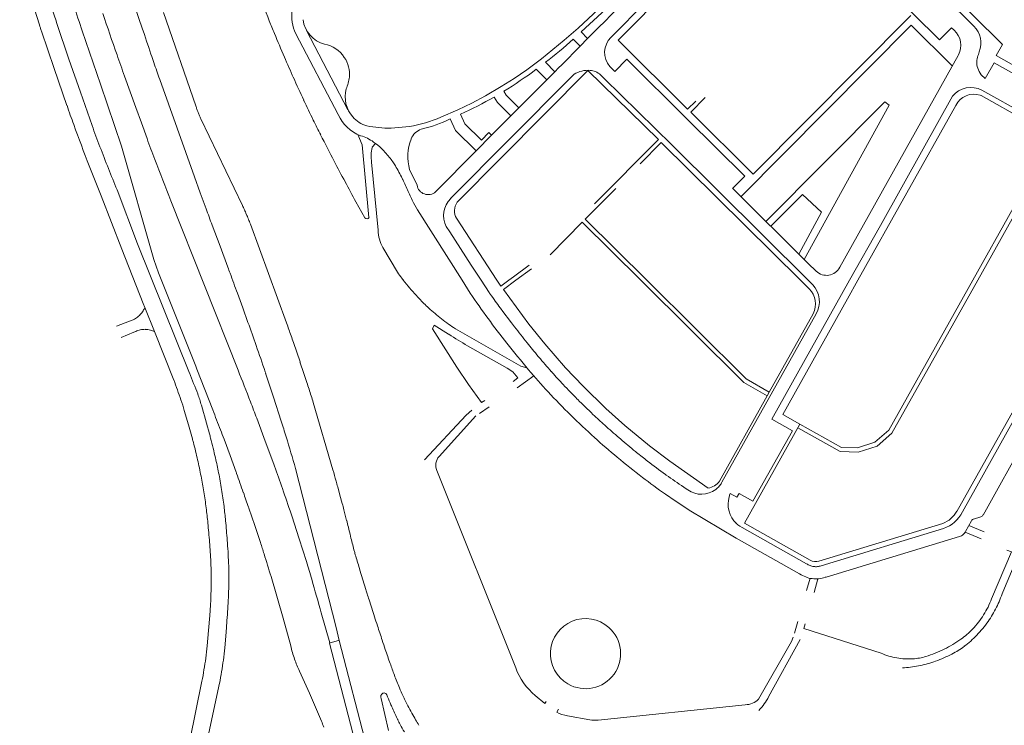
# Model space of a CAD drawing. Extents: x 145000 to 155000, y 457500 to 470000.
# Tile 511 of 548: x 153572 to 153853, y 467373 to 467574. Entities that reach past the tile are written whole.
import ezdxf

# ---------------------------------------------------------------- set-up
doc = ezdxf.new("R2010")
doc.units = 0
doc.header["$LTSCALE"] = 0.2
doc.header["$MEASUREMENT"] = 0
doc.layers.add('kant verharding', color=252, linetype='Continuous', lineweight=0)

msp = doc.modelspace()

# ---------------------------------------------------------------- linework, layer by layer
at = {"layer": 'kant verharding', "lineweight": 0}
for p, q in [((153844.24, 467572.48), (153797.95, 467618.29)), ((153622.34, 467549.72), (153613.14, 467576.3)), ((153826.36, 467572.72), (153777.8, 467523.84)), ((153826.36, 467572.72), (153838.08, 467561.1)), ((153662.95, 467547.23), (153650.91, 467570.3)), ((153653.93, 467571.22), (153665.71, 467548.63)), ((153734.09, 467568.9), (153732.28, 467570.79)), ((153837.86, 467572.01), (153834.43, 467568.56)), ((153838.59, 467571.3), (153837.86, 467572.01)), ((153729.99, 467568.73), (153731.94, 467566.73)), ((153806, 467503.71), (153839.77, 467564.13)), ((153839.77, 467564.13), (153839.86, 467564.28)), ((153845.77, 467565.18), (153845.55, 467564.41)), ((153724.71, 467559.46), (153722.05, 467562.18)), ((153745.27, 467563.07), (153741.82, 467559.53)), ((153762.46, 467545.97), (153745.27, 467563.07)), ((153847.46, 467557.55), (153850.03, 467561.97)), ((153719.45, 467560.17), (153722.45, 467557.17)), ((153621.96, 467529.53), (153612.05, 467557.26)), ((153846.54, 467554.16), (153886.85, 467531.6)), ((153764.94, 467551.1), (153762.62, 467548.77)), ((153846.06, 467552.77), (153846.31, 467552.64)), ((153846.31, 467552.64), (153866.94, 467541.13)), ((153811.18, 467500), (153839.08, 467549.88)), ((153635.65, 467521.36), (153623.78, 467546.02)), ((153678.04, 467543.36), (153683.27, 467543.81)), ((153669.38, 467541.22), (153669.32, 467541.22)), ((153672.62, 467537.91), (153673.59, 467538.99)), ((153683.76, 467540.26), (153683.77, 467540.32)), ((153736.03, 467521.81), (153754.26, 467540.16)), ((153796.98, 467500), (153758.18, 467538.49)), ((153674.36, 467514.26), (153672.5, 467533.67)), ((153685.43, 467527.09), (153683.32, 467531.59)), ((153845.33, 467500), (153862.03, 467529.83)), ((153634.39, 467474.4), (153615.23, 467522.69)), ((153670.56, 467517.84), (153668.03, 467522.34)), ((153684.47, 467522.04), (153685.53, 467520.09)), ((153685.53, 467520.09), (153698.28, 467500)), ((153696.72, 467517.67), (153708.24, 467500)), ((153648.22, 467487.86), (153637.93, 467516.04)), ((153679.86, 467502.32), (153675.71, 467509.31)), ((153717.39, 467504.33), (153712.92, 467500.99)), ((153718.11, 467503.31), (153713.66, 467500)), ((153681.53, 467500), (153682.42, 467498.9)), ((153698.28, 467500), (153700.61, 467496.34)), ((153708.24, 467500), (153709.33, 467498.32)), ((153711.59, 467500), (153709.33, 467498.32)), ((153712.92, 467500.99), (153711.59, 467500)), ((153794.8, 467500), (153797.26, 467497.57)), ((153798.3, 467498.69), (153796.98, 467500)), ((153808.25, 467494.76), (153811.18, 467500)), ((153839.41, 467434.13), (153876.24, 467500)), ((153607.8, 467492.25), (153610.55, 467485.36)), ((153709.5, 467491.69), (153709.65, 467491.48)), ((153709.65, 467491.48), (153712.35, 467487.9)), ((153599.77, 467486.91), (153603.44, 467488.32)), ((153603.44, 467488.32), (153604.19, 467488.61)), ((153772.39, 467442.42), (153799.3, 467490.45)), ((153785.89, 467468.08), (153798.4, 467490.45)), ((153712.35, 467487.9), (153713.28, 467486.69)), ((153601.03, 467483.7), (153604.71, 467485.2)), ((153604.71, 467485.2), (153605.2, 467485.4)), ((153610.55, 467485.36), (153616.05, 467471.57)), ((153881.48, 467480.11), (153852.47, 467411.13)), ((153719.98, 467478.32), (153720.16, 467478.11)), ((153700.08, 467470.33), (153696.75, 467475.23)), ((153870.59, 467475.62), (153846.85, 467433.08)), ((153713.96, 467469.35), (153718.75, 467472.74)), ((153723.74, 467473.98), (153723.95, 467473.74)), ((153731.15, 467466.14), (153731.26, 467466.03)), ((153661.46, 467445.97), (153655.85, 467465.15)), ((153703.22, 467462.02), (153706.05, 467463.91)), ((153691.72, 467449.77), (153702.21, 467461.32)), ((153743.05, 467455.11), (153743.43, 467454.79)), ((153747.74, 467451.17), (153748.07, 467450.91)), ((153713.57, 467389.56), (153691.06, 467445.82)), ((153756.26, 467444.66), (153756.52, 467444.48)), ((153772.29, 467442.26), (153772.39, 467442.42)), ((153756.29, 467439.02), (153759.04, 467437.12)), ((153776.67, 467438.16), (153774.78, 467439.21)), ((153759.04, 467437.12), (153760.07, 467436.43)), ((153760.07, 467436.43), (153763.05, 467434.48)), ((153763.05, 467434.48), (153776.47, 467426.45)), ((153846.2, 467432.55), (153844.09, 467431.93)), ((153777.48, 467429.9), (153778.17, 467429.48)), ((153778.17, 467429.48), (153796.52, 467419.18)), ((153800.05, 467419.97), (153835.38, 467430.7)), ((153835.55, 467429.25), (153800.65, 467418.61)), ((153843.59, 467431.42), (153841.87, 467428.42)), ((153842.84, 467430.11), (153847.19, 467428.3)), ((153776.47, 467426.45), (153794.54, 467416.33)), ((153802.09, 467415.41), (153840.14, 467426.95)), ((153846.37, 467426.26), (153841.78, 467428.24)), ((153801.83, 467415.35), (153802.09, 467415.41)), ((153797.54, 467415.04), (153796.55, 467411.55)), ((153798.65, 467410.98), (153799.72, 467414.9)), ((153660.57, 467396.63), (153658.1, 467405.18)), ((153793.12, 467399.41), (153794, 467402.68)), ((153660.57, 467396.63), (153660.66, 467396.65)), ((153660.66, 467396.65), (153663.02, 467397.27)), ((153663.02, 467397.27), (153663.26, 467397.33)), ((153672.56, 467361.4), (153663.26, 467397.33)), ((153785.72, 467381.27), (153794.71, 467397.62)), ((153824.49, 467389.55), (153823.85, 467389.51)), ((153624.1, 467385.68), (153620.64, 467368.83)), ((153629.1, 467385.1), (153625.49, 467368.32)), ((153737.12, 467374.59), (153779.02, 467379.01)), ((153725.8, 467377.72), (153725.28, 467376.87)), ((153728.39, 467375.83), (153734.74, 467374.69))]:
    msp.add_line(p, q, dxfattribs=at)
at = {"layer": 'kant verharding', "lineweight": 0, "flags": 128}
for points in [[(153784.41, 467619.58), (153756.48, 467591.45), (153751.46, 467586.39), (153745.59, 467580.48), (153741.21, 467576.08), (153738.58, 467573.42), (153737.69, 467572.52), (153734.09, 467568.9), (153731.94, 467566.73), (153726.69, 467561.45), (153725.8, 467560.55), (153724.71, 467559.46), (153722.45, 467557.17), (153714.49, 467549.16), (153712.2, 467546.86), (153706.71, 467541.33), (153702.32, 467536.91), (153690.73, 467525.23)], [(153740.74, 467569.26), (153740.89, 467569.41), (153741.75, 467570.28), (153757.94, 467586.67), (153779.98, 467608.86), (153786.07, 467615.07)], [(153807.55, 467594.05), (153787.66, 467613.72), (153742.81, 467568.47), (153762.62, 467548.77)], [(153850.58, 467564.05), (153852.43, 467567.25), (153817.94, 467601.43), (153820.51, 467604.03)], [(153806.97, 467595.76), (153807.17, 467595.56), (153812.16, 467590.63), (153834.43, 467568.56)], [(153572.12, 467591), (153574.94, 467581.9), (153577.76, 467572.79)], [(153692.25, 467546.52), (153697.06, 467548.58), (153701.05, 467550.51), (153704.96, 467552.57), (153709.48, 467555.21), (153713.14, 467557.55), (153716.77, 467560.04), (153720.96, 467563.18), (153727.44, 467568.43), (153731.36, 467571.88), (153737.18, 467577.25), (153740.89, 467580.92)], [(153606.32, 467574.07), (153605.54, 467576.35), (153604.77, 467578.63)], [(153850.6, 467564.04), (153862.21, 467557.56), (153874.34, 467579.15)], [(153732.28, 467570.79), (153738.15, 467576.22), (153739.57, 467577.62)], [(153767.65, 467552.14), (153763.48, 467547.92), (153781.31, 467530.21), (153826.24, 467575.53)], [(153627.16, 467463.04), (153622.64, 467474.7), (153622.31, 467475.54), (153611.67, 467502.12), (153610.38, 467505.9), (153601.19, 467538.23), (153595.21, 467555.92), (153589.95, 467571.08), (153589.07, 467573.8)], [(153578.34, 467571), (153581.97, 467560.41), (153585.61, 467549.82)], [(153608.3, 467568.21), (153607.68, 467570.04), (153607.07, 467571.88)], [(153609.57, 467564.44), (153608.93, 467566.33), (153608.3, 467568.21)], [(153586.13, 467563.07), (153589.45, 467553.6), (153592.78, 467544.13)], [(153850.03, 467561.97), (153856.5, 467558.39), (153860.38, 467556.24), (153864.76, 467553.81)], [(153695.03, 467523.31), (153728.95, 467557.44), (153729.85, 467558.34), (153730.24, 467558.74)], [(153696.9, 467522.27), (153734.19, 467559.8), (153754.26, 467540.16)], [(153737.8, 467558.54), (153737.92, 467558.43), (153738.8, 467557.54), (153758.18, 467538.49)], [(153741.82, 467559.53), (153741.31, 467560.06), (153740.6, 467560.8)], [(153605.24, 467549.31), (153603.63, 467553.76), (153602.02, 467558.22)], [(153714.49, 467549.16), (153710.86, 467552.77), (153710.16, 467553.88)], [(153707.4, 467552.24), (153708.35, 467550.7), (153712.2, 467546.86)], [(153784.94, 467516.75), (153818.89, 467550.89), (153820.12, 467549.94), (153795.86, 467505.92)], [(153838.14, 467552.46), (153829.76, 467537.47), (153817.57, 467515.64), (153808.81, 467500)], [(153608.44, 467540.43), (153606.84, 467544.87), (153605.24, 467549.31)], [(153706.71, 467541.33), (153705.89, 467542.12), (153703.79, 467539.99), (153699.07, 467544.64), (153697.86, 467547.34)], [(153694.92, 467546.01), (153696.45, 467542.75), (153702.32, 467536.91)], [(153762.46, 467545.97), (153778.88, 467529.67), (153775.45, 467526.16)], [(153668.57, 467541.52), (153669.82, 467538.59), (153671.74, 467517.91)], [(153674.27, 467538.51), (153673.59, 467538.99), (153673.02, 467539.42)], [(153749.05, 467533.19), (153755.11, 467539.32), (153794.8, 467500)], [(153865.19, 467535.49), (153867.98, 467540.52), (153866.94, 467541.13), (153843.92, 467500)], [(153591.92, 467532.61), (153595.36, 467524.06), (153601.22, 467508.87), (153607.33, 467493.42), (153607.8, 467492.25)], [(153625.3, 467520.36), (153623.63, 467524.94), (153621.96, 467529.53)], [(153599.89, 467525.75), (153605.7, 467510.44), (153620.51, 467473.57)], [(153750.96, 467500), (153733.4, 467517.39), (153742.12, 467526.21)], [(153775.47, 467526.15), (153796.97, 467504.82), (153799.26, 467502.61)], [(153794.3, 467507.47), (153800.78, 467519.39), (153795.34, 467524.47), (153786.31, 467515.39)], [(153723.41, 467507.26), (153732.53, 467516.53), (153749.22, 467500)], [(153631.49, 467503.7), (153629.25, 467509.72), (153627, 467515.74)], [(153703.7, 467500), (153700.87, 467504.28), (153694.75, 467513.8), (153693.77, 467515.33)], [(153706.72, 467495.54), (153706.14, 467496.34), (153705.98, 467496.55), (153703.7, 467500)], [(153713.66, 467500), (153710.06, 467497.33), (153717.32, 467487.53), (153721.86, 467481.85), (153727.82, 467475.04), (153732.82, 467469.78), (153739.32, 467463.45), (153744.73, 467458.58), (153751.71, 467452.8), (153757.5, 467448.4), (153768.42, 467440.78)], [(153749.22, 467500), (153778.68, 467470.82), (153785.29, 467467.04), (153771.69, 467442.78)], [(153785.29, 467467.04), (153785.89, 467468.08), (153779.31, 467471.9), (153750.96, 467500)], [(153808.81, 467500), (153786.64, 467460.45), (153792.56, 467457.12), (153781.24, 467436.99)], [(153794.07, 467457.94), (153806.12, 467451.18), (153811.2, 467450.98), (153816.65, 467452.73), (153820.85, 467456.41), (153845.33, 467500)], [(153843.92, 467500), (153819.98, 467457.24), (153816.01, 467453.82), (153811.03, 467452.22), (153806.47, 467452.37), (153794.64, 467459.01)], [(153840.96, 467433.95), (153868.27, 467482.8), (153868.89, 467483.9), (153872.27, 467489.94), (153872.88, 467491.05), (153877.89, 467500)], [(153637.22, 467488), (153635.72, 467492.16), (153634.2, 467496.33)], [(153808.25, 467494.76), (153789.76, 467461.77), (153794.64, 467459.01), (153778.81, 467430.78), (153797.54, 467420.23)], [(153696.75, 467475.23), (153689.84, 467486.19), (153690.3, 467487.2), (153694.46, 467484.6)], [(153716.8, 467475.01), (153715.04, 467475.56), (153696.37, 467486.17)], [(153652.07, 467476.73), (153651.12, 467479.51), (153650.17, 467482.28)], [(153699.87, 467481.34), (153711.11, 467474.91), (153712.75, 467473.93), (153714.18, 467472.16), (153712.82, 467471.16)], [(153652.15, 467476.49), (153652.13, 467476.55), (153652.11, 467476.61)], [(153654.01, 467470.9), (153653.08, 467473.69), (153652.15, 467476.49)], [(153646.7, 467459.85), (153644.49, 467466.67), (153642.27, 467473.49)], [(153704.79, 467465.75), (153703.81, 467465.15), (153700.08, 467470.33)], [(153701.08, 467462.99), (153699.45, 467461.55), (153687.56, 467448.82)], [(153619.07, 467462.9), (153620.23, 467458.84), (153621.39, 467454.78)], [(153644.58, 467447.56), (153642.14, 467454.12), (153639.71, 467460.67)], [(153633.84, 467445.31), (153632.12, 467450.01), (153630.4, 467454.71)], [(153663.26, 467397.33), (153662.38, 467401.04), (153650.81, 467446.34)], [(153664.12, 467436.41), (153663.47, 467438.77), (153662.82, 467441.12)], [(153762.69, 467440.23), (153761.63, 467440.93), (153761.48, 467441.02)], [(153781.24, 467436.99), (153777.28, 467439.21), (153776.67, 467438.16)], [(153640.77, 467425.22), (153639.14, 467430.11), (153637.5, 467434.99)], [(153664.13, 467436.34), (153664.12, 467436.38), (153664.12, 467436.41)], [(153653.87, 467419.8), (153651.8, 467426.31), (153649.72, 467432.83)], [(153849.31, 467409.2), (153854.93, 467422.55), (153853.6, 467423.1)], [(153649.42, 467395.8), (153647.26, 467403.65), (153643.81, 467415.51)], [(153670.84, 467411.81), (153670, 467414.59), (153669.16, 467417.38)], [(153626.35, 467404.42), (153625.99, 467400.12), (153625.63, 467395.81)], [(153631.32, 467404.13), (153630.97, 467399.66), (153630.61, 467395.19)], [(153796.14, 467402.07), (153795.76, 467400.71), (153817.76, 467393.7)], [(153660.57, 467396.63), (153660.43, 467396.55), (153669.82, 467360.66)], [(153782.84, 467380.59), (153792.25, 467397.02), (153792.72, 467398.26)], [(153658.2, 467374.32), (153654.73, 467382.25), (153651.89, 467388.6)], [(153722.24, 467379.95), (153721.85, 467379.36), (153719.15, 467381.61)], [(153675.09, 467381.18), (153675.19, 467380.77), (153677.33, 467371.61)]]:
    msp.add_lwpolyline(points, dxfattribs=at)
at = {"layer": 'kant verharding', "lineweight": 0}
for centre, radius, start, end in [((154563.76, 467896.12), 1032.81, 197.71797, 198.22128), ((154165.88, 467770.26), 609.35, 198.05665, 198.80872), ((154977.73, 468105.8), 1436.49, 201.34534, 201.72963), ((155353.52, 468173.4), 1856.42, 198.7686, 199.15575), ((153660.52, 467575.27), 10.82, 170.5028, 207.3702), ((153604.43, 467580.82), 27.85, 196.7513, 198.478), ((154702.99, 467942.43), 1179.54, 198.24345, 198.70304), ((152267.47, 467119.03), 1414.07, 18.67771, 18.77149), ((153861.69, 467660.49), 234.89, 201.613, 202.5633), ((153661.23, 467575.37), 8.36, 187.3941, 254.8896), ((153839.54, 467567.68), 6.72, 338.0272, 45.3115), ((153621.24, 467585.84), 45.39, 197.7584, 199.0768), ((154080.08, 467750.01), 470.91, 202.4259, 203.3131), ((153834.8, 467566.99), 5.74, 331.8959, 48.7396), ((153657.4, 467558.68), 8.77, 33.7234, 79.2011), ((153660.01, 467645.53), 103.9, 306.6615, 312.3395), ((153744.93, 467564.96), 6, 134.1739, 221.5276), ((153648.7, 467585.24), 66.38, 198.4802, 199.5117), ((154084.56, 467732.41), 513.01, 199.1353, 199.8492), ((153845.74, 467643.63), 249.1, 198.536, 199.1134), ((153850.08, 467562.24), 5.02, 154.3802, 174.4489), ((154450.33, 467851.78), 888.51, 199.03041, 199.35816), ((153994.18, 467712.34), 377.12, 203.222, 204.1972), ((153657.65, 467558.71), 8.55, 354.6884, 34.4356), ((153850.01, 467562.21), 4.96, 174.0039, 194.3261), ((153641.26, 467665.6), 131.26, 301.6638, 306.5632), ((153734.19, 467552.32), 7.54, 103.4612, 121.5929), ((153734.26, 467552.1), 7.77, 85.9889, 103.5745), ((153734.44, 467554.82), 5.04, 68.1162, 85.9), ((153734.07, 467554.39), 5.58, 48.0743, 66.2756), ((153748.05, 467567.83), 10.24, 221.9692, 223.315), ((153851.13, 467562.44), 6.1, 193.7909, 213.866), ((153851.16, 467562.41), 6.11, 213.5335, 232.7764), ((154042.24, 467733.4), 429.59, 204.1316, 205.0672), ((153650.29, 467560.41), 16.07, 338.5983, 351.087), ((153673.61, 467552.3), 8.66, 164.9589, 221.2627), ((153843.36, 467548.27), 6.7, 61.6843, 141.2188), ((153844.24, 467547.28), 5.78, 71.7044, 153.2974), ((153970.65, 467699.65), 350.45, 205.0279, 206.0637), ((153650.24, 467651.85), 114.85, 294.4962, 299.8478), ((153822.18, 467630.76), 250.03, 198.8898, 200.2042), ((153680.39, 467570.2), 61.56, 199.4278, 200.3631), ((153660.12, 467562.53), 39.88, 200.1688, 201.6112), ((153662.2, 467562.97), 41.99, 201.1197, 202.4614), ((153673.75, 467552.3), 11.93, 205.1353, 248.1701), ((154838.62, 468003.22), 1332.56, 200.13945, 200.68071), ((153678.08, 467569.36), 59.1, 202.3013, 203.2528), ((153922.05, 467675.88), 296.34, 206.0655, 206.9778), ((153673.43, 467552.06), 8.36, 220.8391, 253.9734), ((153677.09, 467580.52), 37.22, 279.5569, 294.0324), ((153676.1, 467585.66), 43.88, 283.9024, 295.3894), ((153779.99, 467609.76), 198.39, 199.3168, 201.1922), ((153677.91, 467578.68), 35.32, 258.9123, 270.2032), ((153688.26, 467538.5), 4.84, 109.4769, 157.8672), ((153900.79, 467645.66), 310.71, 199.7956, 200.9746), ((154450.26, 467945.54), 889.41, 207.02238, 207.56745), ((153666.07, 467529.89), 11.8, 53.8746, 73.6894), ((153696.33, 467535.27), 13.52, 158.3537, 195.7956), ((154370.61, 467838), 831.57, 201.14394, 202.05491), ((153683.35, 467535.46), 11, 167.1592, 189.3793), ((153659.55, 467521.21), 22.72, 42.1488, 49.6064), ((153654.41, 467516.51), 29.67, 35.5839, 42.2203), ((154843.26, 468005.44), 1319.51, 200.91313, 201.46028), ((154137.91, 467781.73), 536.7, 207.4971, 208.1987), ((153669.38, 467527.15), 11.31, 28.959, 35.887), ((153589.23, 467482.13), 103.24, 27.0088, 29.2842), ((154160.23, 467792.14), 561.3, 208.0587, 208.7295), ((153676.81, 467526.69), 4.98, 24.0556, 27.8205), ((154090.34, 467715.77), 449.73, 204.5773, 205.0487), ((153853.17, 467604.45), 187.74, 204.9149, 205.4741), ((153688.61, 467527.66), 3.23, 190.1918, 310.9746), ((153853.81, 467603.43), 187.88, 205.1113, 205.6703), ((153699.83, 467518.46), 6.82, 134.6616, 207.5387), ((153700.2, 467519.84), 4.09, 143.6444, 212.0212), ((154153.55, 467712.74), 562.19, 200.0109, 200.5124), ((153556.46, 467485.32), 87.01, 23.5672, 24.4683), ((153473.58, 467448.55), 177.67, 23.3081, 23.7492), ((153467.15, 467446.44), 184.42, 22.646, 23.1198), ((153537.86, 467475.77), 107.86, 21.9201, 22.7298), ((153671.13, 467518.21), 0.683, 213.2688, 333.6969), ((153684.04, 467514.25), 9.68, 179.9312, 210.6652), ((153388.77, 467412.48), 259.3, 20.1967, 20.5968), ((153713.68, 467525.02), 40.74, 213.8761, 216.8813), ((153802.22, 467505.68), 4.27, 226.0522, 332.4338), ((152455.69, 467067.12), 1254.24, 20.01152, 20.28723), ((153699.82, 467514.47), 23.32, 216.5834, 218.3605), ((153762.39, 467565.82), 104.28, 219.9253, 222.9865), ((153793.07, 467493.24), 6.02, 332.3666, 45.9069), ((153793.17, 467493.89), 7.03, 330.6999, 43.1205), ((153720.73, 467527.01), 47.34, 223.0022, 227.5191), ((153898.57, 467630.07), 238.9, 214.0404, 216.1613), ((153901.54, 467633.21), 238.56, 215.2471, 216.3869), ((153601.56, 467494.88), 6.77, 316.8602, 328.3331), ((153601.72, 467494.85), 6.62, 327.8335, 336.8745), ((153729.57, 467536.66), 60.43, 227.518, 232.0957), ((153601.41, 467494.95), 6.92, 293.69, 305.4695), ((153601.45, 467494.92), 6.88, 305.3027, 317.1677), ((153729.55, 467536.57), 60.34, 232.0552, 236.6404), ((153894.67, 467627.05), 233.97, 216.1289, 218.295), ((153607.8, 467480.21), 5.81, 102.7854, 116.5554), ((153607.82, 467480.24), 5.78, 89.25, 103.1037), ((153607.82, 467480.04), 5.98, 74.0385, 89.2403), ((153607.79, 467480.03), 6, 62.6565, 73.8318), ((152962.19, 467245.16), 717.39, 19.22669, 19.78592), ((152757.81, 467172.27), 944.69, 19.27702, 19.5159), ((154016.06, 467720.98), 382.84, 217.7328, 218.5895), ((153360.74, 467383.21), 305.92, 18.8955, 19.2639), ((153748.44, 467567.78), 99.15, 237.019, 240.6674), ((152826.45, 467197.57), 861.22, 18.71772, 19.242), ((153923.98, 467650.16), 271.29, 218.289, 220.3629), ((153859.71, 467595.98), 182.67, 218.5329, 220.1008), ((153880.94, 467613.78), 210.37, 220.1588, 221.6467), ((152436.97, 467000.17), 1287.91, 21.17276, 21.60568), ((153648.94, 467475.57), 3.33, 18.1489, 20.3897), ((153863.44, 467598.79), 191.9, 220.3823, 222.8734), ((153416.14, 467395.73), 213.82, 19.1571, 20.7768), ((153481.82, 467414.93), 150.58, 20.4716, 22.9195), ((153584.06, 467454.55), 61.22, 18.0214, 18.4728), ((153847.29, 467583.78), 165.29, 221.7423, 223.3686), ((153462.3, 467407.33), 201.98, 17.7718, 18.3456), ((153047.86, 467275.71), 636.81, 17.30633, 17.66743), ((153859.2, 467594.54), 181.34, 223.2528, 225.0772), ((153564.05, 467447.09), 57.24, 16.0329, 19.1741), ((153583.71, 467452.94), 41.83, 15.8728, 20.5039), ((153879.55, 467613.76), 213.89, 222.8755, 225.3585), ((153885.47, 467620.09), 217.98, 224.9731, 226.5721), ((151526.69, 466868.32), 2180.31, 15.64277, 15.86558), ((153121.43, 467260), 544.97, 21.233, 21.8747), ((153337.76, 467348.73), 322.03, 20.3423, 21.2297), ((153875.1, 467609), 207.37, 225.3098, 227.8756), ((153848.27, 467580.49), 163.65, 226.498, 228.0974), ((153519.08, 467414.16), 118.48, 20.0141, 21.3902), ((153398.75, 467379.51), 260.64, 16.9197, 17.9527), ((153880.56, 467615.76), 211.46, 227.9696, 229.4378), ((153571.51, 467440.71), 51.82, 14.6189, 15.7543), ((153582.8, 467443.97), 45.14, 14.1807, 15.7536), ((153348.81, 467384.81), 286.5, 13.0166, 14.186), ((152676.11, 467160.01), 1015.89, 16.37067, 16.90198), ((153871.12, 467604.44), 201.32, 227.8448, 230.3058), ((153912.54, 467652.31), 260.03, 229.4308, 230.6714), ((153447.85, 467409.01), 179.48, 12.8044, 14.4469), ((153480.5, 467415.31), 151.32, 11.3675, 12.9968), ((153694.63, 467447.25), 3.85, 139.1925, 201.8875), ((153886.48, 467623.1), 225.49, 230.3303, 232.6604), ((153832.55, 467554.36), 133.56, 230.7625, 232.457), ((153474.95, 467415.1), 151.71, 11.0504, 12.832), ((153587.92, 467426.36), 60.49, 19.9913, 20.5193), ((153153.99, 467268.65), 522.19, 19.2292, 19.9752), ((153874.14, 467608.4), 201.76, 232.4446, 234.2486), ((153486.08, 467417.35), 140.35, 9.1462, 11.0188), ((153505.07, 467420.29), 126.25, 9.1481, 11.3518), ((153654.34, 467452.52), 21.73, 199.3815, 200.5401), ((152300.63, 466966.08), 1416.72, 19.52315, 19.75335), ((153015.14, 467261.42), 672.14, 15.6522, 15.93595), ((153870.06, 467601.51), 198.37, 232.649, 235.0014), ((153874.49, 467608.91), 202.37, 234.3423, 236.0553), ((153002.92, 467215.65), 682.29, 18.60978, 19.25325), ((153492.61, 467394.56), 176.46, 15.2994, 15.8532), ((153767.81, 467445.43), 4.7, 277.4114, 325.547), ((153766.72, 467445.51), 6.45, 307.4808, 319.3639), ((153766.71, 467445.58), 6.5, 318.9883, 329.261), ((153483.87, 467417.02), 142.58, 7.2837, 9.138), ((153506.15, 467420.4), 125.17, 6.9472, 9.1766), ((152799.8, 467142.83), 887.19, 19.24735, 19.53813), ((153766.56, 467445.68), 6.68, 234.6293, 307.7199), ((153781.71, 467436.17), 7.56, 163.7486, 226.4603), ((153781.13, 467436.38), 6.95, 155.9678, 164.1155), ((153471.46, 467415.52), 155.08, 5.654, 7.2517), ((153486.27, 467417.86), 145.2, 5.3684, 6.9922), ((153612.99, 467426.79), 25.84, 18.4937, 19.1872), ((153538.68, 467402.61), 129.91, 14.2508, 15.0495), ((153623.46, 467424.57), 27.53, 17.4524, 18.6806), ((153062.72, 467280.48), 621.28, 14.06663, 14.36183), ((153832.67, 467437.97), 7.75, 290.435, 330.3732), ((153832.91, 467437.75), 8.9, 287.2347, 334.7446), ((153845.84, 467433.64), 1.14, 288.0919, 331.0641), ((153377.68, 467406.12), 249.33, 4.4213, 5.6795), ((153343.55, 467404.24), 288.57, 4.2989, 5.4088), ((152711.92, 467194.63), 982.44, 13.83699, 13.9509), ((154084.2, 467531.72), 430.63, 193.7182, 194.0727), ((153781.56, 467435.97), 7.32, 226.2457, 236.1515), ((153844.23, 467431.26), 0.664, 137.5797, 166.3367), ((153844.29, 467431.23), 0.732, 106.1675, 138.9026), ((154209.09, 467561.99), 559.14, 193.9697, 194.3761), ((153838.99, 467430.4), 3.64, 288.5752, 298.0963), ((153839.37, 467429.65), 2.8, 298.3373, 310.6797), ((153839.5, 467429.53), 2.62, 310.3187, 322.8083), ((153839.61, 467429.45), 2.48, 322.575, 335.4622), ((153439.7, 467410.81), 187.14, 2.7137, 4.4528), ((153402.26, 467408.64), 229.7, 2.6974, 4.3031), ((153481.69, 467371.97), 167.76, 17.3537, 18.5097), ((153030.86, 467230.71), 640.2, 16.77835, 17.38618), ((153701.87, 467431.96), 35.52, 194.3426, 196.0123), ((153706.4, 467433.03), 40.17, 195.694, 196.8546), ((154993.2, 467817.27), 1383.11, 196.63231, 196.80555), ((153517.85, 467414.46), 108.9, 0.5489, 2.7454), ((153551.82, 467415.61), 79.98, 0.0602, 2.7491), ((153462.03, 467358.79), 201.32, 16.141, 17.6407), ((153799.07, 467422.82), 4.44, 234.9298, 249.482), ((153799.15, 467422.86), 4.51, 248.7275, 263.0516), ((153799.09, 467422.9), 3.08, 239.8242, 288.1221), ((153799.15, 467422.47), 4.12, 262.4103, 276.8132), ((153799.13, 467422.79), 4.45, 276.4918, 290.0143), ((153526.56, 467414.57), 100.19, 358.1844, 0.5306), ((153544.07, 467415.53), 87.72, 357.7578, 0.1116), ((153799.14, 467422.95), 8.06, 235.1915, 249.1718), ((153799.1, 467422.67), 7.78, 248.7071, 263.1065), ((153799.12, 467422.79), 7.91, 276.5788, 289.9557), ((153018.53, 467230.26), 663.06, 15.29551, 16.1557), ((153799.15, 467422.56), 7.68, 262.6476, 276.6163), ((153424.84, 467417.63), 201.96, 356.577, 358.2304), ((153336.5, 467423.13), 295.44, 356.5764, 357.8589), ((153789.97, 467447.82), 124.45, 196.8173, 197.3949), ((153791.85, 467447.77), 126.23, 197.1168, 197.9279), ((153822.95, 467420.55), 30.98, 333.5977, 342.2873), ((154515.17, 467679.52), 885.77, 197.78897, 198.11739), ((153824.9, 467418.58), 26.15, 327.7254, 338.9745), ((153589.34, 467407.67), 37.15, 354.9884, 356.7696), ((153565.93, 467409.29), 65.59, 355.4853, 356.6736), ((154220.99, 467581.8), 575.79, 197.97842, 198.24696), ((153824.92, 467418.53), 26.1, 316.5453, 327.8145), ((153823.26, 467420.36), 30.62, 324.8757, 333.6697), ((154508.53, 467674.05), 877.76, 198.0888, 198.37235), ((153733.49, 467393.57), 9.99, 48.5481, 239.8317), ((153821.17, 467421.74), 33.12, 316.1457, 324.9979), ((153733.53, 467393.54), 9.98, 239.5153, 48.8644), ((153827.41, 467416.13), 22.64, 305.3547, 316.6119), ((153824.38, 467418.58), 28.62, 306.7921, 316.2491), ((153570.97, 467400.47), 54.85, 351.3922, 355.1321), ((153682.04, 467403.21), 33.46, 192.8031, 196.2392), ((153864.55, 467459.29), 198.91, 198.1316, 198.923), ((153820.72, 467425.44), 34.1, 296.2544, 305.465), ((153826.4, 467415.84), 25.22, 297.3518, 306.8566), ((153581.45, 467399.09), 49.32, 351.4271, 355.4707), ((153682.8, 467403.3), 34.21, 196.0234, 199.3833), ((154363.56, 467629.26), 726.08, 198.84082, 199.17901), ((153825.56, 467411.35), 19.3, 246.1786, 260.0654), ((153825.95, 467407.52), 15.47, 273.4693, 287.3811), ((153820.03, 467426.7), 35.54, 287.2523, 296.3505), ((153820.87, 467426.39), 37.13, 289.6086, 297.4604), ((153435.01, 467420.76), 192.32, 349.4901, 351.4779), ((153449.41, 467418.63), 182.8, 349.4281, 351.5381), ((153681.71, 467402.74), 32.99, 199.0961, 202.2314), ((153681.27, 467402.4), 32.46, 201.9603, 205.1457), ((153770.55, 467422.82), 98.16, 199.0783, 201.1152), ((153825.64, 467411.39), 19.35, 259.8558, 273.7083), ((153822, 467423.3), 33.84, 274.2194, 281.8868), ((153822.16, 467422.57), 33.1, 281.868, 289.7062), ((153797.24, 467432.81), 126.66, 200.9838, 202.7498), ((153731.06, 467395.92), 18.61, 199.9819, 230.2293), ((153676.26, 467381.31), 1.17, 166.2275, 186.1066), ((153675.99, 467381.38), 0.891, 143.5238, 166.5203), ((153676.5, 467381.02), 1.52, 131.9776, 144.1012), ((153676.03, 467381.56), 0.801, 115.6831, 132.8906), ((153675.98, 467381.69), 0.657, 85.9232, 116.632), ((153675.94, 467381.19), 1.16, 63.4602, 85.9404), ((153676.17, 467381.66), 0.642, 38.6601, 62.8211), ((153675.96, 467381.48), 0.916, 18.96, 39.2526), ((153803.28, 467433.24), 136.53, 202.1437, 203.1614), ((153758.3, 467416.28), 84.36, 202.6252, 204.274), ((153711.1, 467394.86), 32.52, 204.0405, 206.7948), ((153713.69, 467394.74), 39.02, 202.9255, 204.7461), ((153732.97, 467405.47), 56.83, 206.4129, 208.1142), ((153779.11, 467384.18), 5.18, 269.0509, 316.0971), ((153771.73, 467388.38), 15.69, 315.5233, 333.0815), ((154548.74, 467774.53), 956.37, 204.46833, 204.68942), ((153775.2, 467427.52), 104.48, 207.8648, 209.163), ((153775.81, 467427.11), 104.8, 208.8053, 209.9881), ((153729.51, 467384.36), 8.6, 240.4974, 262.5003), ((153598.35, 467349.79), 64.67, 20.6828, 22.2843), ((153690.64, 467380.01), 11.92, 204.6034, 206.1724), ((153707.68, 467388.07), 30.78, 205.6426, 208.5409), ((153748.22, 467409.73), 76.74, 208.285, 210.099), ((153777.05, 467427.56), 106.1, 209.864, 210.8629), ((153736.26, 467383.06), 8.51, 259.7314, 275.8504)]:
    msp.add_arc(centre, radius, start, end, dxfattribs=at)

doc.saveas('drawing.dxf')
